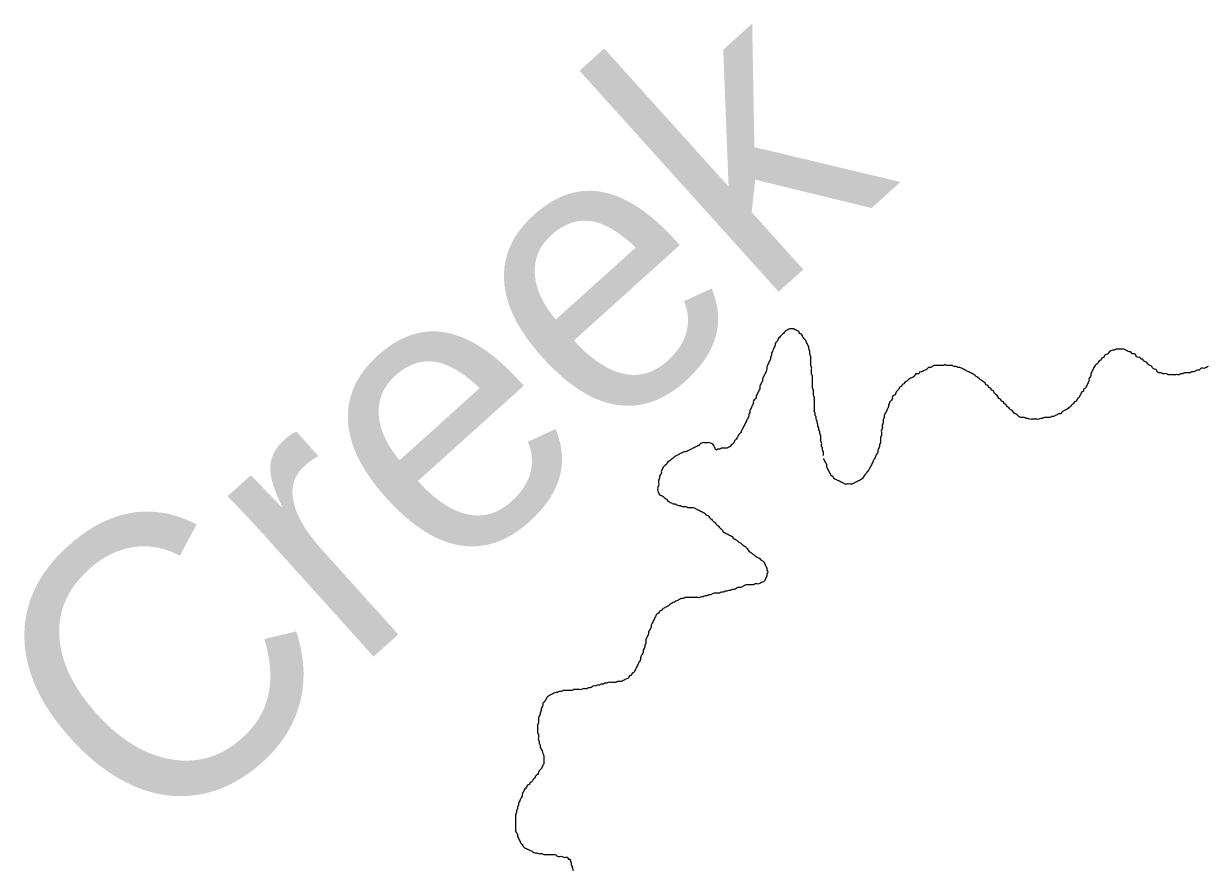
# Model space of a CAD drawing. Extents: x 813775 to 1157140, y 1757555 to 1979907.
# Drawn here: x 1046338 to 1049881, y 1844223 to 1846746 of the extents above; entities that cross this region are included whole.
import ezdxf

# ---------------------------------------------------------------- set-up
doc = ezdxf.new("R2010")
doc.units = 0
doc.layers.add('Level 35', color=7, linetype='Continuous')

msp = doc.modelspace()

# ---------------------------------------------------------------- linework, layer by layer
at = {"layer": 'Level 35'}
msp.add_line((1048731.4, 1845443), (1048731.3, 1845445.4), dxfattribs=at)
msp.add_lwpolyline([(1047978.1, 1844223), (1047981.2, 1844213.3)], dxfattribs=at)
for points in [[(1048729.8, 1845454.7), (1048729.8, 1845460.2), (1048729.8, 1845465.6), (1048727.1, 1845471.1), (1048727.1, 1845476.5), (1048724.4, 1845482), (1048724.4, 1845487.4), (1048724.4, 1845492.9), (1048721.6, 1845498.3), (1048721.6, 1845503.8), (1048721.6, 1845509.2), (1048721.6, 1845514.7), (1048718.9, 1845520.1), (1048718.9, 1845525.6), (1048716.2, 1845531), (1048716.2, 1845536.5), (1048713.5, 1845541.9), (1048713.5, 1845547.4), (1048710.7, 1845552.8), (1048710.7, 1845558.3), (1048708, 1845563.7), (1048708, 1845569.2), (1048705.3, 1845574.6), (1048705.3, 1845580.1), (1048702.6, 1845585.5), (1048702.6, 1845591), (1048702.6, 1845596.4), (1048702.6, 1845601.9), (1048702.6, 1845607.3), (1048702.6, 1845612.8), (1048702.6, 1845618.2), (1048702.6, 1845623.7), (1048702.6, 1845629.1), (1048699.8, 1845634.6), (1048699.8, 1845640), (1048699.8, 1845645.5), (1048699.8, 1845650.9), (1048697.1, 1845656.4), (1048697.1, 1845661.8), (1048697.1, 1845667.3), (1048697.1, 1845672.7), (1048697.1, 1845678.2), (1048697.1, 1845686.3), (1048697.1, 1845691.8), (1048694.4, 1845697.2), (1048694.4, 1845702.7), (1048694.4, 1845708.1), (1048694.4, 1845713.6), (1048694.4, 1845719), (1048691.7, 1845724.5), (1048691.7, 1845729.9), (1048691.7, 1845735.4), (1048691.7, 1845740.8), (1048691.7, 1845746.3), (1048691.7, 1845751.7), (1048689, 1845757.2), (1048689, 1845762.6), (1048689, 1845768.1), (1048686.2, 1845773.5), (1048686.2, 1845779), (1048683.5, 1845784.4), (1048680.8, 1845789.9), (1048678.1, 1845795.3), (1048675.3, 1845800.8), (1048669.9, 1845806.2), (1048667.2, 1845811.7), (1048664.4, 1845817.1), (1048659, 1845819.9), (1048656.3, 1845825.3), (1048650.8, 1845828), (1048645.4, 1845830.8), (1048639.9, 1845833.5), (1048634.5, 1845833.5), (1048629, 1845833.5), (1048623.6, 1845830.8), (1048618.1, 1845828), (1048612.7, 1845822.6), (1048607.2, 1845817.1), (1048601.8, 1845811.7), (1048596.3, 1845806.2), (1048593.6, 1845800.8), (1048590.9, 1845795.3), (1048585.5, 1845789.9), (1048585.5, 1845784.4), (1048582.7, 1845779), (1048580, 1845773.5), (1048577.3, 1845765.4), (1048574.6, 1845759.9), (1048574.6, 1845754.5), (1048571.8, 1845749), (1048571.8, 1845743.6)], [(1049880.8, 1845721), (1049875.4, 1845718.2), (1049869.9, 1845715.5), (1049864.5, 1845715.5), (1049859, 1845715.5), (1049853.6, 1845710.1), (1049848.1, 1845710.1), (1049842.7, 1845707.3), (1049837.2, 1845704.6), (1049831.8, 1845704.6), (1049826.3, 1845701.9), (1049820.9, 1845701.9), (1049815.4, 1845701.9), (1049810, 1845701.9), (1049804.5, 1845699.2), (1049799.1, 1845699.2), (1049793.7, 1845696.4), (1049788.2, 1845696.4), (1049782.8, 1845696.4), (1049777.3, 1845696.4), (1049771.9, 1845696.4), (1049766.4, 1845696.4), (1049761, 1845696.4), (1049755.5, 1845699.2), (1049750.1, 1845699.2), (1049744.6, 1845699.2), (1049739.2, 1845701.9), (1049733.7, 1845701.9), (1049728.3, 1845704.6), (1049725.6, 1845710.1), (1049720.1, 1845712.8), (1049714.7, 1845715.5), (1049711.9, 1845721), (1049706.5, 1845723.7), (1049701.1, 1845726.4), (1049698.3, 1845731.9), (1049692.9, 1845734.6), (1049687.4, 1845737.3), (1049684.7, 1845742.8), (1049679.3, 1845742.8), (1049676.5, 1845748.2), (1049671.1, 1845748.2), (1049665.6, 1845750.9), (1049662.9, 1845756.4), (1049657.5, 1845759.1), (1049652, 1845759.1), (1049649.3, 1845764.6), (1049643.9, 1845764.6), (1049638.4, 1845767.3), (1049633, 1845770), (1049627.5, 1845772.7), (1049622.1, 1845772.7), (1049616.6, 1845772.7), (1049611.2, 1845772.7), (1049605.7, 1845772.7), (1049600.3, 1845770), (1049594.8, 1845770), (1049589.4, 1845767.3), (1049583.9, 1845764.6), (1049581.2, 1845759.1), (1049575.8, 1845756.4), (1049570.3, 1845753.7), (1049567.6, 1845748.2), (1049562.1, 1845745.5), (1049559.4, 1845740), (1049554, 1845737.3), (1049551.3, 1845731.9), (1049545.8, 1845726.4), (1049540.4, 1845721), (1049537.6, 1845715.5), (1049534.9, 1845710.1), (1049532.2, 1845704.6), (1049529.5, 1845699.2), (1049529.5, 1845693.7), (1049526.7, 1845688.3), (1049524, 1845682.8), (1049524, 1845677.4), (1049521.3, 1845671.9), (1049518.6, 1845666.5), (1049515.8, 1845661), (1049513.1, 1845655.6), (1049507.7, 1845652.8), (1049507.7, 1845647.4), (1049502.2, 1845644.7), (1049499.5, 1845639.2), (1049496.8, 1845633.8), (1049494.1, 1845628.3), (1049488.6, 1845622.9), (1049485.9, 1845617.4), (1049480.4, 1845614.7), (1049477.7, 1845609.2)], [(1048571.8, 1845743.6), (1048569.1, 1845738.1), (1048566.4, 1845732.7), (1048563.7, 1845727.2), (1048560.9, 1845719), (1048560.9, 1845713.6), (1048558.2, 1845705.4), (1048555.5, 1845700), (1048552.8, 1845694.5), (1048550, 1845689.1), (1048547.3, 1845683.6), (1048547.3, 1845678.2), (1048544.6, 1845672.7), (1048541.9, 1845667.3), (1048539.2, 1845661.8), (1048539.2, 1845653.6), (1048536.4, 1845648.2), (1048533.7, 1845642.7), (1048531, 1845637.3), (1048528.3, 1845631.8), (1048528.3, 1845626.4), (1048522.8, 1845620.9), (1048520.1, 1845615.5), (1048520.1, 1845610), (1048517.4, 1845604.6), (1048514.6, 1845599.1), (1048511.9, 1845593.7), (1048509.2, 1845588.2), (1048509.2, 1845582.8), (1048506.5, 1845577.3), (1048506.5, 1845571.9), (1048503.7, 1845566.4), (1048501, 1845561), (1048498.3, 1845555.5), (1048495.6, 1845550.1), (1048492.9, 1845544.6), (1048490.1, 1845539.2), (1048487.4, 1845533.7), (1048484.7, 1845528.3), (1048482, 1845522.8), (1048476.5, 1845517.4), (1048473.8, 1845511.9), (1048471.1, 1845506.5), (1048465.6, 1845501), (1048462.9, 1845495.6), (1048460.2, 1845490.1), (1048454.7, 1845487.4), (1048452, 1845482), (1048446.6, 1845479.2), (1048441.1, 1845476.5), (1048435.7, 1845476.5), (1048430.2, 1845476.5), (1048424.8, 1845476.5), (1048419.3, 1845473.8), (1048413.9, 1845473.8), (1048408.4, 1845471.1), (1048405.7, 1845476.5), (1048403, 1845482), (1048400.2, 1845487.4), (1048394.8, 1845490.1), (1048389.4, 1845492.9), (1048383.9, 1845492.9), (1048378.5, 1845492.9), (1048373, 1845492.9), (1048367.6, 1845492.9), (1048362.1, 1845490.1), (1048356.7, 1845484.7), (1048351.2, 1845482), (1048345.8, 1845479.2), (1048340.3, 1845476.5), (1048334.9, 1845473.8), (1048329.4, 1845471.1), (1048324, 1845468.3), (1048318.5, 1845465.6), (1048313.1, 1845465.6), (1048307.6, 1845462.9), (1048302.2, 1845460.2), (1048296.8, 1845457.4), (1048291.3, 1845454.7), (1048285.9, 1845452), (1048280.4, 1845446.5), (1048275, 1845443.8), (1048269.5, 1845438.4), (1048264.1, 1845435.6), (1048261.3, 1845430.2), (1048255.9, 1845424.7), (1048250.4, 1845419.3), (1048247.7, 1845413.8), (1048245, 1845408.4), (1048245, 1845402.9), (1048242.3, 1845397.5)], [(1049477.7, 1845609.2), (1049472.3, 1845606.5), (1049469.5, 1845601.1), (1049464.1, 1845598.3), (1049458.7, 1845592.9), (1049453.2, 1845590.2), (1049447.8, 1845587.4), (1049442.3, 1845584.7), (1049439.6, 1845579.3), (1049434.1, 1845579.3), (1049428.7, 1845576.5), (1049423.2, 1845573.8), (1049417.8, 1845571.1), (1049412.3, 1845571.1), (1049406.9, 1845568.4), (1049401.5, 1845568.4), (1049396, 1845568.4), (1049390.6, 1845568.4), (1049385.1, 1845565.6), (1049379.7, 1845565.6), (1049374.2, 1845562.9), (1049368.8, 1845562.9), (1049363.3, 1845562.9), (1049357.9, 1845562.9), (1049352.4, 1845562.9), (1049347, 1845562.9), (1049341.5, 1845565.6), (1049336.1, 1845565.6), (1049330.6, 1845568.4), (1049325.2, 1845568.4), (1049319.7, 1845568.4), (1049314.3, 1845571.1), (1049308.9, 1845576.5), (1049303.4, 1845579.3), (1049298, 1845584.7), (1049292.5, 1845590.2), (1049287.1, 1845592.9), (1049284.3, 1845598.3), (1049278.9, 1845601.1), (1049276.2, 1845606.5), (1049270.7, 1845609.2), (1049268, 1845614.7), (1049262.5, 1845617.4), (1049259.8, 1845622.9), (1049254.4, 1845625.6), (1049251.7, 1845631), (1049246.2, 1845636.5), (1049240.8, 1845641.9), (1049238, 1845647.4), (1049232.6, 1845650.1), (1049229.9, 1845655.6), (1049224.4, 1845658.3), (1049221.7, 1845663.7), (1049216.2, 1845666.5), (1049213.5, 1845671.9), (1049208.1, 1845674.6), (1049202.6, 1845680.1), (1049197.2, 1845682.8), (1049191.7, 1845688.3), (1049186.3, 1845691), (1049180.8, 1845696.4), (1049175.4, 1845699.2), (1049169.9, 1845701.9), (1049164.5, 1845704.6), (1049159.1, 1845707.3), (1049153.6, 1845710.1), (1049148.2, 1845712.8), (1049142.7, 1845715.5), (1049137.3, 1845718.2), (1049131.8, 1845718.2), (1049126.4, 1845721), (1049120.9, 1845721), (1049115.5, 1845723.7), (1049110, 1845723.7), (1049104.6, 1845723.7), (1049099.1, 1845723.7), (1049093.7, 1845726.4), (1049088.2, 1845723.7), (1049082.8, 1845723.7), (1049077.3, 1845723.7), (1049071.9, 1845723.7), (1049066.4, 1845723.7), (1049061, 1845723.7), (1049055.6, 1845721), (1049050.1, 1845718.2), (1049044.7, 1845718.2), (1049039.2, 1845712.8), (1049033.8, 1845710.1), (1049028.3, 1845707.3), (1049022.9, 1845704.6), (1049017.4, 1845704.6)], [(1049017.4, 1845704.6), (1049014.7, 1845699.2), (1049009.3, 1845699.2), (1049003.8, 1845696.4), (1049001.1, 1845691), (1048995.6, 1845688.3), (1048990.2, 1845685.5), (1048984.7, 1845682.8), (1048979.3, 1845677.4), (1048973.8, 1845674.6), (1048971.1, 1845669.2), (1048965.7, 1845666.5), (1048963, 1845661), (1048957.5, 1845658.3), (1048954.8, 1845652.8), (1048949.3, 1845647.4), (1048946.6, 1845641.9), (1048943.9, 1845636.5), (1048938.4, 1845633.8), (1048935.7, 1845628.3), (1048935.7, 1845622.9), (1048930.3, 1845617.4), (1048927.5, 1845612), (1048924.8, 1845606.5), (1048924.8, 1845601.1), (1048922.1, 1845595.6), (1048919.4, 1845590.2), (1048916.6, 1845584.7), (1048913.9, 1845579.3), (1048911.2, 1845573.8), (1048911.2, 1845568.4), (1048908.5, 1845562.9), (1048908.5, 1845557.5), (1048908.5, 1845552), (1048905.8, 1845546.6), (1048905.8, 1845541.1), (1048905.8, 1845535.7), (1048903, 1845530.2), (1048903, 1845524.8), (1048903, 1845519.3), (1048903, 1845513.9), (1048900.3, 1845508.4), (1048900.3, 1845503), (1048900.3, 1845497.5), (1048900.3, 1845492.1), (1048897.6, 1845486.6), (1048897.6, 1845481.2), (1048894.9, 1845475.7), (1048892.1, 1845470.3), (1048892.1, 1845464.8), (1048889.4, 1845459.4), (1048886.7, 1845453.9), (1048884, 1845448.5), (1048881.2, 1845443), (1048878.5, 1845437.6), (1048875.8, 1845432.1), (1048873.1, 1845426.7), (1048870.3, 1845421.2), (1048867.6, 1845415.8), (1048864.9, 1845410.3), (1048859.5, 1845404.9), (1048856.7, 1845399.4), (1048851.3, 1845394), (1048848.6, 1845388.5), (1048843.1, 1845383.1), (1048837.7, 1845380.3), (1048832.2, 1845377.6), (1048826.8, 1845374.9), (1048821.3, 1845372.2), (1048815.9, 1845369.4), (1048810.4, 1845369.4), (1048805, 1845369.4), (1048799.5, 1845369.4), (1048794.1, 1845369.4), (1048788.6, 1845372.2), (1048783.2, 1845374.9), (1048777.7, 1845377.6), (1048772.3, 1845380.3), (1048766.9, 1845383.1), (1048761.4, 1845385.8), (1048758.7, 1845391.2), (1048753.2, 1845394), (1048750.5, 1845399.4), (1048747.8, 1845404.9), (1048745.1, 1845410.3), (1048742.3, 1845415.8), (1048739.6, 1845421.2), (1048739.6, 1845426.7), (1048736.9, 1845432.1), (1048734.2, 1845437.6), (1048731.4, 1845443)], [(1048242.3, 1845397.5), (1048239.6, 1845392), (1048239.6, 1845386.6), (1048236.8, 1845381.1), (1048236.8, 1845373), (1048236.8, 1845364.8), (1048234.1, 1845359.3), (1048234.1, 1845353.9), (1048234.1, 1845348.4), (1048236.8, 1845343), (1048239.6, 1845337.5), (1048245, 1845334.8), (1048250.4, 1845332.1), (1048255.9, 1845326.6), (1048261.3, 1845323.9), (1048264.1, 1845318.5), (1048269.5, 1845315.7), (1048275, 1845313), (1048280.4, 1845310.3), (1048285.9, 1845310.3), (1048291.3, 1845307.6), (1048296.8, 1845304.8), (1048302.2, 1845304.8), (1048307.6, 1845302.1), (1048313.1, 1845302.1), (1048318.5, 1845302.1), (1048324, 1845299.4), (1048329.4, 1845299.4), (1048334.9, 1845299.4), (1048340.3, 1845299.4), (1048345.8, 1845296.7), (1048351.2, 1845293.9), (1048356.7, 1845291.2), (1048362.1, 1845288.5), (1048367.6, 1845285.8), (1048373, 1845283), (1048378.5, 1845277.6), (1048383.9, 1845274.9), (1048389.4, 1845269.4), (1048394.8, 1845264), (1048400.2, 1845258.5), (1048405.7, 1845253.1), (1048411.1, 1845247.6), (1048416.6, 1845242.2), (1048422, 1845236.7), (1048427.5, 1845231.3), (1048430.2, 1845225.8), (1048435.7, 1845223.1), (1048441.1, 1845220.4), (1048446.6, 1845217.6), (1048452, 1845214.9), (1048457.4, 1845212.2), (1048460.2, 1845206.7), (1048465.6, 1845204), (1048471.1, 1845201.3), (1048476.5, 1845195.8), (1048482, 1845193.1), (1048487.4, 1845187.7), (1048492.9, 1845184.9), (1048498.3, 1845179.5), (1048503.7, 1845174), (1048506.5, 1845168.6), (1048511.9, 1845165.9), (1048517.4, 1845160.4), (1048522.8, 1845157.7), (1048528.3, 1845152.2), (1048533.7, 1845149.5), (1048539.2, 1845146.8), (1048544.6, 1845141.3), (1048550, 1845138.6), (1048552.8, 1845133.2), (1048555.5, 1845127.7), (1048558.2, 1845122.3), (1048560.9, 1845116.8), (1048560.9, 1845111.4), (1048563.7, 1845105.9), (1048560.9, 1845100.5), (1048560.9, 1845095), (1048558.2, 1845089.6), (1048555.5, 1845084.1), (1048552.8, 1845078.7), (1048547.3, 1845075.9), (1048541.9, 1845073.2), (1048536.4, 1845070.5), (1048531, 1845070.5), (1048525.5, 1845070.5), (1048520.1, 1845067.8), (1048514.6, 1845067.8), (1048509.2, 1845067.8), (1048503.7, 1845067.8), (1048498.3, 1845067.8)], [(1048498.3, 1845067.8), (1048492.9, 1845065), (1048487.4, 1845062.3), (1048482, 1845059.6), (1048473.8, 1845059.6), (1048468.3, 1845056.9), (1048462.9, 1845054.1), (1048457.4, 1845054.1), (1048452, 1845051.4), (1048446.6, 1845051.4), (1048441.1, 1845048.7), (1048435.7, 1845048.7), (1048430.2, 1845046), (1048424.8, 1845046), (1048419.3, 1845043.2), (1048413.9, 1845043.2), (1048408.4, 1845043.2), (1048403, 1845043.2), (1048397.5, 1845040.5), (1048392.1, 1845037.8), (1048386.6, 1845037.8), (1048381.2, 1845035.1), (1048375.7, 1845035.1), (1048370.3, 1845032.3), (1048364.8, 1845032.3), (1048359.4, 1845029.6), (1048353.9, 1845029.6), (1048348.5, 1845029.6), (1048343.1, 1845029.6), (1048337.6, 1845029.6), (1048332.2, 1845029.6), (1048326.7, 1845029.6), (1048321.3, 1845029.6), (1048315.8, 1845029.6), (1048310.4, 1845026.9), (1048304.9, 1845026.9), (1048299.5, 1845024.2), (1048294, 1845021.4), (1048288.6, 1845018.7), (1048283.1, 1845016), (1048277.7, 1845013.3), (1048272.2, 1845010.5), (1048266.8, 1845005.1), (1048261.3, 1845002.4), (1048255.9, 1844999.6), (1048250.4, 1844996.9), (1048245, 1844991.5), (1048239.6, 1844988.7), (1048236.8, 1844983.3), (1048231.4, 1844980.6), (1048228.7, 1844975.1), (1048225.9, 1844969.7), (1048223.2, 1844964.2), (1048220.5, 1844958.8), (1048217.8, 1844953.3), (1048215, 1844947.9), (1048215, 1844942.4), (1048212.3, 1844937), (1048209.6, 1844931.5), (1048206.9, 1844926.1), (1048206.9, 1844920.6), (1048204.1, 1844915.2), (1048201.4, 1844909.7), (1048198.7, 1844904.3), (1048198.7, 1844898.8), (1048198.7, 1844893.4), (1048196, 1844887.9), (1048196, 1844882.5), (1048193.3, 1844877), (1048190.5, 1844871.6), (1048190.5, 1844866.1), (1048187.8, 1844860.7), (1048185.1, 1844855.2), (1048182.4, 1844849.8), (1048182.4, 1844844.3), (1048179.6, 1844838.9), (1048176.9, 1844833.4), (1048174.2, 1844828), (1048171.5, 1844822.5), (1048168.7, 1844817.1), (1048166, 1844811.6), (1048163.3, 1844806.2), (1048157.8, 1844803.4), (1048155.1, 1844798), (1048149.7, 1844795.3), (1048147, 1844789.8), (1048141.5, 1844787.1), (1048136.1, 1844784.4), (1048130.6, 1844781.6), (1048125.2, 1844778.9), (1048119.7, 1844778.9)], [(1048119.7, 1844778.9), (1048114.3, 1844778.9), (1048108.8, 1844776.2), (1048103.4, 1844776.2), (1048097.9, 1844776.2), (1048092.5, 1844776.2), (1048087, 1844776.2), (1048081.6, 1844773.5), (1048076.1, 1844773.5), (1048070.7, 1844770.7), (1048065.2, 1844770.7), (1048059.8, 1844768), (1048054.3, 1844768), (1048048.9, 1844765.3), (1048043.5, 1844765.3), (1048038, 1844762.6), (1048032.6, 1844759.8), (1048027.1, 1844759.8), (1048021.7, 1844757.1), (1048016.2, 1844757.1), (1048010.8, 1844757.1), (1048005.3, 1844754.4), (1047999.9, 1844754.4), (1047994.4, 1844754.4), (1047989, 1844754.4), (1047983.5, 1844754.4), (1047978.1, 1844751.7), (1047972.6, 1844751.7), (1047967.2, 1844751.7), (1047961.7, 1844751.7), (1047956.3, 1844751.7), (1047950.9, 1844751.7), (1047945.4, 1844748.9), (1047940, 1844748.9), (1047934.5, 1844746.2), (1047929.1, 1844746.2), (1047923.6, 1844743.5), (1047918.2, 1844740.8), (1047912.7, 1844738), (1047907.3, 1844735.3), (1047901.8, 1844729.9), (1047899.1, 1844724.4), (1047896.4, 1844719), (1047890.9, 1844713.5), (1047890.9, 1844708.1), (1047888.2, 1844702.6), (1047885.5, 1844697.2), (1047885.5, 1844691.7), (1047882.8, 1844686.3), (1047882.8, 1844680.8), (1047880, 1844675.4), (1047877.3, 1844669.9), (1047877.3, 1844664.5), (1047877.3, 1844659), (1047877.3, 1844653.6), (1047874.6, 1844648.1), (1047874.6, 1844642.7), (1047874.6, 1844637.2), (1047874.6, 1844631.8), (1047874.6, 1844626.3), (1047877.3, 1844620.9), (1047877.3, 1844615.4), (1047877.3, 1844610), (1047877.3, 1844604.5), (1047880, 1844599.1), (1047880, 1844593.6), (1047882.8, 1844588.2), (1047882.8, 1844582.7), (1047885.5, 1844577.3), (1047888.2, 1844571.8), (1047890.9, 1844563.6), (1047893.7, 1844555.5), (1047893.7, 1844550), (1047893.7, 1844544.6), (1047893.7, 1844539.1), (1047893.7, 1844533.7), (1047890.9, 1844528.2), (1047888.2, 1844522.8), (1047885.5, 1844517.3), (1047880, 1844511.9), (1047877.3, 1844506.4), (1047874.6, 1844501), (1047869.1, 1844495.5), (1047866.4, 1844490.1), (1047861, 1844484.6), (1047858.2, 1844479.2), (1047852.8, 1844476.4), (1047850.1, 1844471), (1047844.6, 1844468.3), (1047841.9, 1844462.8), (1047836.5, 1844457.4)], [(1047836.5, 1844457.4), (1047833.7, 1844451.9), (1047831, 1844446.5), (1047828.3, 1844441), (1047828.3, 1844435.6), (1047825.6, 1844430.1), (1047822.8, 1844424.7), (1047820.1, 1844419.2), (1047817.4, 1844413.8), (1047817.4, 1844408.3), (1047814.7, 1844402.9), (1047814.7, 1844397.4), (1047811.9, 1844392), (1047811.9, 1844386.5), (1047809.2, 1844381.1), (1047809.2, 1844375.6), (1047809.2, 1844370.2), (1047809.2, 1844364.7), (1047809.2, 1844359.3), (1047809.2, 1844353.8), (1047809.2, 1844348.4), (1047809.2, 1844342.9), (1047809.2, 1844337.5), (1047809.2, 1844332), (1047811.9, 1844326.6), (1047814.7, 1844321.1), (1047814.7, 1844315.7), (1047817.4, 1844310.2), (1047820.1, 1844304.8), (1047822.8, 1844299.3), (1047825.6, 1844293.9), (1047831, 1844288.4), (1047833.7, 1844283), (1047839.2, 1844280.3), (1047844.6, 1844277.5), (1047850.1, 1844274.8), (1047855.5, 1844272.1), (1047861, 1844269.4), (1047866.4, 1844266.6), (1047871.9, 1844266.6), (1047877.3, 1844263.9), (1047882.8, 1844263.9), (1047888.2, 1844263.9), (1047893.7, 1844261.2), (1047899.1, 1844261.2), (1047904.5, 1844261.2), (1047910, 1844261.2), (1047915.4, 1844261.2), (1047920.9, 1844261.2), (1047926.3, 1844261.2), (1047931.8, 1844258.5), (1047937.2, 1844255.7), (1047942.7, 1844255.7), (1047948.1, 1844255.7), (1047953.6, 1844253), (1047959, 1844253), (1047964.5, 1844253), (1047967.2, 1844247.6), (1047972.6, 1844247.6), (1047972.6, 1844242.1), (1047975.4, 1844236.7), (1047975.4, 1844231.2), (1047978.1, 1844225.8), (1047978.1, 1844223)]]:
    msp.add_spline(points, degree=3, dxfattribs=at)

# ---------------------------------------------------------------- texts
msp.add_text('Creek', height=844.8, rotation=42.0138, dxfattribs=at).set_placement((1046720.1, 1844254.6))

doc.saveas('drawing.dxf')
